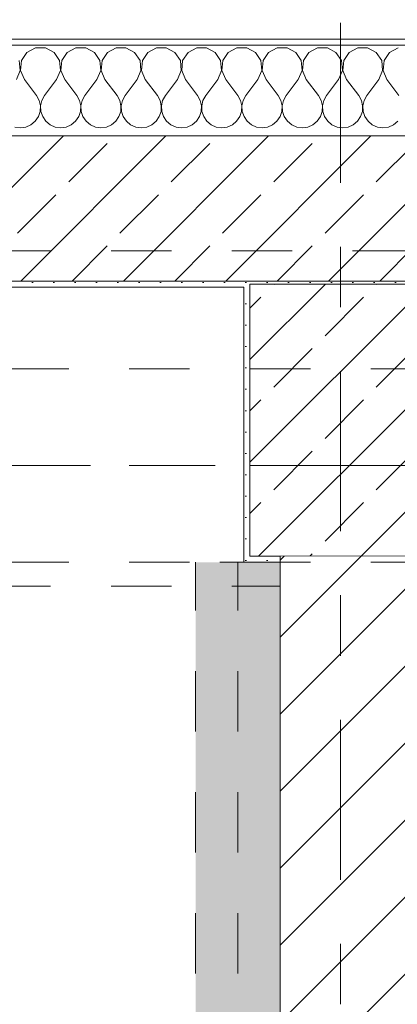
# Model space of a CAD drawing. Header units: metres. Extents: x -3.6 to 84.5, y -11 to 16.8.
# Tile 283 of 656: x 21.6 to 22.2, y 12.3 to 13.9. Entities that reach past the tile are written whole.
import ezdxf

# ---------------------------------------------------------------- set-up
doc = ezdxf.new("R2010")
doc.units = ezdxf.units.M
doc.header["$MEASUREMENT"] = 0
for name, pattern in [('Achse', [0.2, 0.1, -0.05, 0, -0.05]), ('Strichlinie doppelt', [0.546806, 0.264583, -0.105833, 0.070556, -0.105833]), ('Untersicht', [0.1, 0.075, -0.025]), ('Wipeout_Contour', [1, 0, -1])]:
    doc.linetypes.add(name, pattern=pattern)
for name, color, linetype in [('152 - Bemaßung_ Beschriftung.Ausbau', 7, 'Continuous'), ('451 - Universal.Achsen Raster', 7, 'Continuous'), ('603 - Struktur.Bodenplatte_ Decke Roh', 7, 'Continuous'), ('604 - Struktur.Wand Aussen', 7, 'Continuous'), ('605 - Struktur.Wand Innen', 7, 'Continuous'), ('607 - Struktur.Stütze', 7, 'Continuous'), ('608 - Struktur.Träger', 7, 'Continuous'), ('612 - Struktur.Stahlbau', 7, 'Continuous'), ('650 - Abdeckung.Fußboden Aufbau', 7, 'Continuous'), ('Neubau_612 - Struktur.Stahlbau', 7, 'Continuous'), ('Neubau_653 - Abdeckung.TB Verkofferung', 7, 'Continuous')]:
    doc.layers.add(name, color=color, linetype=linetype)
doc.styles.add('ERSTELLTER_STIL_2', font='txt')
doc.dimstyles.new('ERSTELLTER_STIL__1', dxfattribs={"dimtxt": 0.1, "dimasz": 0.0532, "dimexe": 0.18, "dimexo": 0.0625, "dimgap": 0, "dimtad": 1, "dimzin": 0, "dimdsep": 46, "dimtxsty": 'ERSTELLTER_STIL_2', "dimblk": 'ARROWHEAD_2', "dimblk1": 'ARROWHEAD_2', "dimblk2": 'ARROWHEAD_2', "dimcen": 0.09, "dimse1": 1, "dimse2": 1, "dimclrd": 7, "dimclre": 7, "dimclrt": 7, "dimazin": 0, "dimtfac": 1, "dimtdec": 4, "dimtmove": 0, "dimatfit": 3, "dimfxl": 1, "dimtolj": 1, "dimtzin": 0, "dimarcsym": 0})
doc.dimstyles.new('ERSTELLTER_STIL__3', dxfattribs={"dimtxt": 0.1, "dimasz": 0.0532, "dimexe": 0.18, "dimexo": 0.0625, "dimgap": 0, "dimtad": 1, "dimtih": 1, "dimtoh": 1, "dimzin": 0, "dimdsep": 46, "dimtxsty": 'ERSTELLTER_STIL_2', "dimblk": 'ARROWHEAD_2', "dimblk1": 'ARROWHEAD_2', "dimblk2": 'ARROWHEAD_2', "dimcen": 0.09, "dimse1": 1, "dimse2": 1, "dimclrd": 7, "dimclre": 7, "dimclrt": 7, "dimazin": 0, "dimtfac": 1, "dimtdec": 4, "dimtmove": 0, "dimatfit": 3, "dimfxl": 1, "dimtolj": 1, "dimtzin": 0, "dimarcsym": 0})
pattern_1 = [(45, (0, 0), (-0.0848528, 0.0848528), []), (45, (-0.04243, 0.04243), (-0.0848528, 0.0848528), [0.09, -0.03])]
pattern_2 = [(45, (0, 0), (-0.01767767, 0.01767767), [0, -0.025])]

# ---------------------------------------------------------------- blocks, each defined once
blk = doc.blocks.new('*X38')
at = {"layer": '604 - Struktur.Wand Aussen', "color": 7, "linetype": 'Continuous', "lineweight": 5}
for p, q in [((21.6252, 13.8407), (21.6109, 13.833)), ((21.6415, 13.8407), (21.6252, 13.8407)), ((21.6558, 13.833), (21.6415, 13.8407)), ((21.6919, 13.8407), (21.6776, 13.833)), ((21.7081, 13.8407), (21.6919, 13.8407)), ((21.7224, 13.833), (21.7081, 13.8407)), ((21.7585, 13.8407), (21.7442, 13.833)), ((21.7748, 13.8407), (21.7585, 13.8407)), ((21.7891, 13.833), (21.7748, 13.8407)), ((21.8252, 13.8407), (21.8109, 13.833)), ((21.8415, 13.8407), (21.8252, 13.8407)), ((21.8558, 13.833), (21.8415, 13.8407)), ((21.8919, 13.8407), (21.8776, 13.833)), ((21.9081, 13.8407), (21.8919, 13.8407)), ((21.9224, 13.833), (21.9081, 13.8407)), ((21.9585, 13.8407), (21.9442, 13.833)), ((21.9748, 13.8407), (21.9585, 13.8407)), ((21.9891, 13.833), (21.9748, 13.8407)), ((22.0252, 13.8407), (22.0109, 13.833)), ((22.0415, 13.8407), (22.0252, 13.8407)), ((22.0558, 13.833), (22.0415, 13.8407)), ((22.0919, 13.8407), (22.0776, 13.833)), ((22.1081, 13.8407), (22.0919, 13.8407)), ((22.1224, 13.833), (22.1081, 13.8407)), ((22.1585, 13.8407), (22.1442, 13.833)), ((22.1748, 13.8407), (22.1585, 13.8407)), ((22.1891, 13.833), (22.1748, 13.8407)), ((22.2252, 13.8407), (22.2109, 13.833)), ((21.6109, 13.833), (21.6019, 13.8195)), ((21.6648, 13.8195), (21.6558, 13.833)), ((21.6776, 13.833), (21.6686, 13.8195)), ((21.7314, 13.8195), (21.7224, 13.833)), ((21.7442, 13.833), (21.7352, 13.8195)), ((21.7981, 13.8195), (21.7891, 13.833)), ((21.8109, 13.833), (21.8019, 13.8195)), ((21.8648, 13.8195), (21.8558, 13.833)), ((21.8776, 13.833), (21.8686, 13.8195)), ((21.9314, 13.8195), (21.9224, 13.833)), ((21.9442, 13.833), (21.9352, 13.8195)), ((21.9981, 13.8195), (21.9891, 13.833)), ((22.0109, 13.833), (22.0019, 13.8195)), ((22.0648, 13.8195), (22.0558, 13.833)), ((22.0776, 13.833), (22.0686, 13.8195)), ((22.1314, 13.8195), (22.1224, 13.833)), ((22.1442, 13.833), (22.1352, 13.8195)), ((22.1981, 13.8195), (22.1891, 13.833)), ((22.2109, 13.833), (22.2019, 13.8195)), ((21.5996, 13.8033), (21.5981, 13.8195)), ((21.6019, 13.8195), (21.6004, 13.8033)), ((21.6663, 13.8033), (21.6648, 13.8195)), ((21.6686, 13.8195), (21.667, 13.8033)), ((21.733, 13.8033), (21.7314, 13.8195)), ((21.7352, 13.8195), (21.7337, 13.8033)), ((21.7996, 13.8033), (21.7981, 13.8195)), ((21.8019, 13.8195), (21.8004, 13.8033)), ((21.8663, 13.8033), (21.8648, 13.8195)), ((21.8686, 13.8195), (21.867, 13.8033)), ((21.933, 13.8033), (21.9314, 13.8195)), ((21.9352, 13.8195), (21.9337, 13.8033)), ((21.9996, 13.8033), (21.9981, 13.8195)), ((22.0019, 13.8195), (22.0004, 13.8033)), ((22.0663, 13.8033), (22.0648, 13.8195)), ((22.0686, 13.8195), (22.067, 13.8033)), ((22.133, 13.8033), (22.1314, 13.8195)), ((22.1352, 13.8195), (22.1337, 13.8033)), ((22.1996, 13.8033), (22.1981, 13.8195)), ((22.2019, 13.8195), (22.2004, 13.8033)), ((21.5933, 13.7883), (21.5996, 13.8033)), ((21.6004, 13.8033), (21.6067, 13.7883)), ((21.66, 13.7883), (21.6663, 13.8033)), ((21.667, 13.8033), (21.6733, 13.7883)), ((21.7267, 13.7883), (21.733, 13.8033)), ((21.7337, 13.8033), (21.74, 13.7883)), ((21.7933, 13.7883), (21.7996, 13.8033)), ((21.8004, 13.8033), (21.8067, 13.7883)), ((21.86, 13.7883), (21.8663, 13.8033)), ((21.867, 13.8033), (21.8733, 13.7883)), ((21.9267, 13.7883), (21.933, 13.8033)), ((21.9337, 13.8033), (21.94, 13.7883)), ((21.9933, 13.7883), (21.9996, 13.8033)), ((22.0004, 13.8033), (22.0067, 13.7883)), ((22.06, 13.7883), (22.0663, 13.8033)), ((22.067, 13.8033), (22.0733, 13.7883)), ((22.1267, 13.7883), (22.133, 13.8033)), ((22.1337, 13.8033), (22.14, 13.7883)), ((22.1933, 13.7883), (22.1996, 13.8033)), ((22.2004, 13.8033), (22.2067, 13.7883)), ((21.6067, 13.7883), (21.6267, 13.7617)), ((21.66, 13.7883), (21.64, 13.7617)), ((21.6733, 13.7883), (21.6933, 13.7617)), ((21.7267, 13.7883), (21.7067, 13.7617)), ((21.74, 13.7883), (21.76, 13.7617)), ((21.7933, 13.7883), (21.7733, 13.7617)), ((21.8067, 13.7883), (21.8267, 13.7617)), ((21.86, 13.7883), (21.84, 13.7617)), ((21.8733, 13.7883), (21.8933, 13.7617)), ((21.9267, 13.7883), (21.9067, 13.7617)), ((21.94, 13.7883), (21.96, 13.7617)), ((21.9933, 13.7883), (21.9733, 13.7617)), ((22.0067, 13.7883), (22.0267, 13.7617)), ((22.06, 13.7883), (22.04, 13.7617)), ((22.0733, 13.7883), (22.0933, 13.7617)), ((22.1267, 13.7883), (22.1067, 13.7617)), ((22.14, 13.7883), (22.16, 13.7617)), ((22.1933, 13.7883), (22.1733, 13.7617)), ((22.2067, 13.7883), (22.2267, 13.7617)), ((21.6311, 13.7536), (21.6267, 13.7617)), ((21.64, 13.7617), (21.6355, 13.7536)), ((21.6978, 13.7536), (21.6933, 13.7617)), ((21.7067, 13.7617), (21.7022, 13.7536)), ((21.7645, 13.7536), (21.76, 13.7617)), ((21.7733, 13.7617), (21.7689, 13.7536)), ((21.8311, 13.7536), (21.8267, 13.7617)), ((21.84, 13.7617), (21.8355, 13.7536)), ((21.8978, 13.7536), (21.8933, 13.7617)), ((21.9067, 13.7617), (21.9022, 13.7536)), ((21.9645, 13.7536), (21.96, 13.7617)), ((21.9733, 13.7617), (21.9689, 13.7536)), ((22.0311, 13.7536), (22.0267, 13.7617)), ((22.04, 13.7617), (22.0355, 13.7536)), ((22.0978, 13.7536), (22.0933, 13.7617)), ((22.1067, 13.7617), (22.1022, 13.7536)), ((22.1645, 13.7536), (22.16, 13.7617)), ((22.1733, 13.7617), (22.1689, 13.7536)), ((21.6332, 13.7447), (21.6311, 13.7536)), ((21.6328, 13.7355), (21.6332, 13.7447)), ((21.6355, 13.7536), (21.6335, 13.7447)), ((21.6335, 13.7447), (21.6339, 13.7355)), ((21.6999, 13.7447), (21.6978, 13.7536)), ((21.6994, 13.7355), (21.6999, 13.7447)), ((21.7022, 13.7536), (21.7001, 13.7447)), ((21.7001, 13.7447), (21.7006, 13.7355)), ((21.7665, 13.7447), (21.7645, 13.7536)), ((21.7661, 13.7355), (21.7665, 13.7447)), ((21.7689, 13.7536), (21.7668, 13.7447)), ((21.7668, 13.7447), (21.7672, 13.7355)), ((21.8332, 13.7447), (21.8311, 13.7536)), ((21.8328, 13.7355), (21.8332, 13.7447)), ((21.8355, 13.7536), (21.8335, 13.7447)), ((21.8335, 13.7447), (21.8339, 13.7355)), ((21.8999, 13.7447), (21.8978, 13.7536)), ((21.8994, 13.7355), (21.8999, 13.7447)), ((21.9022, 13.7536), (21.9001, 13.7447)), ((21.9001, 13.7447), (21.9006, 13.7355)), ((21.9665, 13.7447), (21.9645, 13.7536)), ((21.9661, 13.7355), (21.9665, 13.7447)), ((21.9689, 13.7536), (21.9668, 13.7447)), ((21.9668, 13.7447), (21.9672, 13.7355)), ((22.0332, 13.7447), (22.0311, 13.7536)), ((22.0328, 13.7355), (22.0332, 13.7447)), ((22.0355, 13.7536), (22.0335, 13.7447)), ((22.0335, 13.7447), (22.0339, 13.7355)), ((22.0999, 13.7447), (22.0978, 13.7536)), ((22.0994, 13.7355), (22.0999, 13.7447)), ((22.1022, 13.7536), (22.1001, 13.7447)), ((22.1001, 13.7447), (22.1006, 13.7355)), ((22.1665, 13.7447), (22.1645, 13.7536)), ((22.1661, 13.7355), (22.1665, 13.7447)), ((22.1689, 13.7536), (22.1668, 13.7447)), ((22.1668, 13.7447), (22.1672, 13.7355)), ((21.6246, 13.7192), (21.6298, 13.7268)), ((21.6298, 13.7268), (21.6328, 13.7355)), ((21.6339, 13.7355), (21.6369, 13.7268)), ((21.6369, 13.7268), (21.6421, 13.7192)), ((21.6913, 13.7192), (21.6965, 13.7268)), ((21.6965, 13.7268), (21.6994, 13.7355)), ((21.7006, 13.7355), (21.7035, 13.7268)), ((21.7035, 13.7268), (21.7087, 13.7192)), ((21.7579, 13.7192), (21.7631, 13.7268)), ((21.7631, 13.7268), (21.7661, 13.7355)), ((21.7672, 13.7355), (21.7702, 13.7268)), ((21.7702, 13.7268), (21.7754, 13.7192)), ((21.8246, 13.7192), (21.8298, 13.7268)), ((21.8298, 13.7268), (21.8328, 13.7355)), ((21.8339, 13.7355), (21.8369, 13.7268)), ((21.8369, 13.7268), (21.8421, 13.7192)), ((21.8913, 13.7192), (21.8965, 13.7268)), ((21.8965, 13.7268), (21.8994, 13.7355)), ((21.9006, 13.7355), (21.9035, 13.7268)), ((21.9035, 13.7268), (21.9087, 13.7192)), ((21.9579, 13.7192), (21.9631, 13.7268)), ((21.9631, 13.7268), (21.9661, 13.7355)), ((21.9672, 13.7355), (21.9702, 13.7268)), ((21.9702, 13.7268), (21.9754, 13.7192)), ((22.0246, 13.7192), (22.0298, 13.7268)), ((22.0298, 13.7268), (22.0328, 13.7355)), ((22.0339, 13.7355), (22.0369, 13.7268)), ((22.0369, 13.7268), (22.0421, 13.7192)), ((22.0913, 13.7192), (22.0965, 13.7268)), ((22.0965, 13.7268), (22.0994, 13.7355)), ((22.1006, 13.7355), (22.1035, 13.7268)), ((22.1035, 13.7268), (22.1087, 13.7192)), ((22.1579, 13.7192), (22.1631, 13.7268)), ((22.1631, 13.7268), (22.1661, 13.7355)), ((22.1672, 13.7355), (22.1702, 13.7268)), ((22.1702, 13.7268), (22.1754, 13.7192)), ((21.5909, 13.7096), (21.6, 13.7083)), ((21.6, 13.7083), (21.6091, 13.7096)), ((21.6091, 13.7096), (21.6175, 13.7133)), ((21.6175, 13.7133), (21.6246, 13.7192)), ((21.6421, 13.7192), (21.6491, 13.7133)), ((21.6491, 13.7133), (21.6576, 13.7096)), ((21.6576, 13.7096), (21.6667, 13.7083)), ((21.6667, 13.7083), (21.6758, 13.7096)), ((21.6758, 13.7096), (21.6842, 13.7133)), ((21.6842, 13.7133), (21.6913, 13.7192)), ((21.7087, 13.7192), (21.7158, 13.7133)), ((21.7158, 13.7133), (21.7242, 13.7096)), ((21.7242, 13.7096), (21.7333, 13.7083)), ((21.7333, 13.7083), (21.7424, 13.7096)), ((21.7424, 13.7096), (21.7509, 13.7133)), ((21.7509, 13.7133), (21.7579, 13.7192)), ((21.7754, 13.7192), (21.7825, 13.7133)), ((21.7825, 13.7133), (21.7909, 13.7096)), ((21.7909, 13.7096), (21.8, 13.7083)), ((21.8, 13.7083), (21.8091, 13.7096)), ((21.8091, 13.7096), (21.8175, 13.7133)), ((21.8175, 13.7133), (21.8246, 13.7192)), ((21.8421, 13.7192), (21.8491, 13.7133)), ((21.8491, 13.7133), (21.8576, 13.7096)), ((21.8576, 13.7096), (21.8667, 13.7083)), ((21.8667, 13.7083), (21.8758, 13.7096)), ((21.8758, 13.7096), (21.8842, 13.7133)), ((21.8842, 13.7133), (21.8913, 13.7192)), ((21.9087, 13.7192), (21.9158, 13.7133)), ((21.9158, 13.7133), (21.9242, 13.7096)), ((21.9242, 13.7096), (21.9333, 13.7083)), ((21.9333, 13.7083), (21.9424, 13.7096)), ((21.9424, 13.7096), (21.9509, 13.7133)), ((21.9509, 13.7133), (21.9579, 13.7192)), ((21.9754, 13.7192), (21.9825, 13.7133)), ((21.9825, 13.7133), (21.9909, 13.7096)), ((21.9909, 13.7096), (22, 13.7083)), ((22, 13.7083), (22.0091, 13.7096)), ((22.0091, 13.7096), (22.0175, 13.7133)), ((22.0175, 13.7133), (22.0246, 13.7192)), ((22.0421, 13.7192), (22.0491, 13.7133)), ((22.0491, 13.7133), (22.0576, 13.7096)), ((22.0576, 13.7096), (22.0667, 13.7083)), ((22.0667, 13.7083), (22.0758, 13.7096)), ((22.0758, 13.7096), (22.0842, 13.7133)), ((22.0842, 13.7133), (22.0913, 13.7192)), ((22.1087, 13.7192), (22.1158, 13.7133)), ((22.1158, 13.7133), (22.1242, 13.7096)), ((22.1242, 13.7096), (22.1333, 13.7083)), ((22.1333, 13.7083), (22.1424, 13.7096)), ((22.1424, 13.7096), (22.1509, 13.7133)), ((22.1509, 13.7133), (22.1579, 13.7192)), ((22.1754, 13.7192), (22.1825, 13.7133)), ((22.1825, 13.7133), (22.1909, 13.7096)), ((22.1909, 13.7096), (22.2, 13.7083)), ((22.2, 13.7083), (22.2091, 13.7096)), ((22.2091, 13.7096), (22.2175, 13.7133)), ((22.2175, 13.7133), (22.2246, 13.7192))]:
    blk.add_line(p, q, dxfattribs=at)
blk = doc.blocks.new('*D334')
at = {"layer": '152 - Bemaßung_ Beschriftung.Ausbau', "color": 7, "linetype": 'Continuous', "lineweight": 5}
for p, q in [((21.54, 14.8025), (21.54, 14.9075)), ((19.1602, 14.89), (19.1198, 14.82)), ((21.5602, 14.89), (21.5198, 14.82)), ((19.14, 14.855), (21.54, 14.855)), ((21.54, 14.855), (22.74, 14.855))]:
    blk.add_line(p, q, dxfattribs=at)
at = {"layer": '152 - Bemaßung_ Beschriftung.Ausbau', "color": 7, "lineweight": 5, "char_height": 0.1, "attachment_point": 7, "style": 'ERSTELLTER_STIL_2'}
for s, insert in [('\\A1;{\\pql;\\fArial|b0|i0|c0|p38;2,40}', (20.207, 14.875)), ('\\A1;{\\pql;\\fArial|b0|i0|c0|p38;2,01}', (20.207, 14.735))]:
    blk.add_mtext(s, dxfattribs=dict(at, insert=insert))
blk = doc.blocks.new('ARROWHEAD_2')
at = {"color": 0, "linetype": 'Continuous', "lineweight": 0}
for p, q in [((-0.378, -0.655), (0.378, 0.655)), ((0, 0), (-1, 0))]:
    blk.add_line(p, q, dxfattribs=at)
blk = doc.blocks.new('*D335')
at = {"layer": '152 - Bemaßung_ Beschriftung.Ausbau', "color": 7, "linetype": 'Continuous', "lineweight": 5}
for p, q in [((22.74, 14.8025), (22.74, 14.9075)), ((21.5602, 14.89), (21.5198, 14.82)), ((22.7602, 14.89), (22.7198, 14.82)), ((21.54, 14.855), (22.74, 14.855)), ((22.74, 14.855), (25.14, 14.855))]:
    blk.add_line(p, q, dxfattribs=at)
at = {"layer": '152 - Bemaßung_ Beschriftung.Ausbau', "color": 7, "lineweight": 5, "insert": (22.007, 14.875), "char_height": 0.1, "attachment_point": 7, "style": 'ERSTELLTER_STIL_2'}
blk.add_mtext('\\A1;{\\pql;\\fArial|b0|i0|c0|p38;1,20}', dxfattribs=at)
blk = doc.blocks.new('*D372')
at = {"layer": '152 - Bemaßung_ Beschriftung.Ausbau', "color": 7, "linetype": 'Continuous', "lineweight": 5}
for p, q in [((18.6, 15.3025), (18.6, 15.4075)), ((22.03, 15.3025), (22.03, 15.4075)), ((18.6202, 15.39), (18.5798, 15.32)), ((22.0502, 15.39), (22.0098, 15.32)), ((18.48, 15.355), (18.6, 15.355)), ((18.6, 15.355), (22.03, 15.355)), ((22.03, 15.355), (22.25, 15.355))]:
    blk.add_line(p, q, dxfattribs=at)
at = {"layer": '152 - Bemaßung_ Beschriftung.Ausbau', "color": 7, "lineweight": 5, "insert": (20.182, 15.375), "char_height": 0.1, "attachment_point": 7, "style": 'ERSTELLTER_STIL_2'}
blk.add_mtext('\\A1;{\\pql;\\fArial|b0|i0|c0|p38;3,43}', dxfattribs=at)
blk = doc.blocks.new('*D373')
at = {"layer": '152 - Bemaßung_ Beschriftung.Ausbau', "color": 7, "linetype": 'Continuous', "lineweight": 5}
for p, q in [((22.25, 15.3025), (22.25, 15.4075)), ((22.0502, 15.39), (22.0098, 15.32)), ((22.2702, 15.39), (22.2298, 15.32)), ((22.03, 15.355), (22.25, 15.355)), ((22.25, 15.355), (25.66, 15.355))]:
    blk.add_line(p, q, dxfattribs=at)
at = {"layer": '152 - Bemaßung_ Beschriftung.Ausbau', "color": 7, "lineweight": 5, "insert": (22.0641, 15.375), "char_height": 0.1, "attachment_point": 7, "style": 'ERSTELLTER_STIL_2'}
blk.add_mtext('\\A1;{\\pql;\\fArial|b0|i0|c0|p38;22}', dxfattribs=at)
blk = doc.blocks.new('*D408')
at = {"layer": '152 - Bemaßung_ Beschriftung.Ausbau', "color": 7, "linetype": 'Continuous', "lineweight": 5}
for p, q in [((18.68, 15.8025), (18.68, 15.9075)), ((18.4002, 15.89), (18.3598, 15.82)), ((18.7002, 15.89), (18.6598, 15.82)), ((18.38, 15.855), (18.68, 15.855)), ((18.68, 15.855), (21.98, 15.855))]:
    blk.add_line(p, q, dxfattribs=at)
at = {"layer": '152 - Bemaßung_ Beschriftung.Ausbau', "color": 7, "lineweight": 5, "insert": (18.4541, 15.875), "char_height": 0.1, "attachment_point": 7, "style": 'ERSTELLTER_STIL_2'}
blk.add_mtext('\\A1;{\\pql;\\fArial|b0|i0|c0|p38;30}', dxfattribs=at)
blk = doc.blocks.new('*D409')
at = {"layer": '152 - Bemaßung_ Beschriftung.Ausbau', "color": 7, "linetype": 'Continuous', "lineweight": 5}
for p, q in [((21.98, 15.8025), (21.98, 15.9075)), ((18.7002, 15.89), (18.6598, 15.82)), ((22.0002, 15.89), (21.9598, 15.82)), ((18.68, 15.855), (21.98, 15.855)), ((21.98, 15.855), (22.28, 15.855))]:
    blk.add_line(p, q, dxfattribs=at)
at = {"layer": '152 - Bemaßung_ Beschriftung.Ausbau', "color": 7, "lineweight": 5, "insert": (20.197, 15.875), "char_height": 0.1, "attachment_point": 7, "style": 'ERSTELLTER_STIL_2'}
blk.add_mtext('\\A1;{\\pql;\\fArial|b0|i0|c0|p38;3,30}', dxfattribs=at)
blk = doc.blocks.new('*D410')
at = {"layer": '152 - Bemaßung_ Beschriftung.Ausbau', "color": 7, "linetype": 'Continuous', "lineweight": 5}
for p, q in [((22.28, 15.8025), (22.28, 15.9075)), ((22.0002, 15.89), (21.9598, 15.82)), ((22.3002, 15.89), (22.2598, 15.82)), ((21.98, 15.855), (22.28, 15.855)), ((22.28, 15.855), (25.58, 15.855))]:
    blk.add_line(p, q, dxfattribs=at)
at = {"layer": '152 - Bemaßung_ Beschriftung.Ausbau', "color": 7, "lineweight": 5, "insert": (22.0541, 15.875), "char_height": 0.1, "attachment_point": 7, "style": 'ERSTELLTER_STIL_2'}
blk.add_mtext('\\A1;{\\pql;\\fArial|b0|i0|c0|p38;30}', dxfattribs=at)
blk = doc.blocks.new('*D463')
at = {"layer": '152 - Bemaßung_ Beschriftung.Ausbau', "color": 7, "linetype": 'Continuous', "lineweight": 5}
for p, q in [((-1.175, 13.695), (-1.175, 13.845)), ((-1.21, 13.7152), (-1.14, 13.6748))]:
    blk.add_line(p, q, dxfattribs=at)
blk = doc.blocks.new('*D464')
at = {"layer": '152 - Bemaßung_ Beschriftung.Ausbau', "color": 7, "linetype": 'Continuous', "lineweight": 5}
for p, q in [((-1.175, 13.845), (-1.175, 13.8792)), ((-1.14, 13.8248), (-1.21, 13.8652)), ((-1.1225, 13.845), (-1.2275, 13.845)), ((-1.175, 13.695), (-1.175, 13.845)), ((-1.21, 13.7152), (-1.14, 13.6748))]:
    blk.add_line(p, q, dxfattribs=at)
blk = doc.blocks.new('*D476')
at = {"layer": '152 - Bemaßung_ Beschriftung.Ausbau', "color": 7, "linetype": 'Continuous', "lineweight": 5}
for p, q in [((-2.175, 13.455), (-2.175, 13.695)), ((-2.21, 13.4752), (-2.14, 13.4348)), ((-2.14, 13.4298), (-2.21, 13.4702)), ((-2.1225, 13.455), (-2.2275, 13.455)), ((-2.175, 13.45), (-2.175, 13.455))]:
    blk.add_line(p, q, dxfattribs=at)
blk = doc.blocks.new('*D477')
at = {"layer": '152 - Bemaßung_ Beschriftung.Ausbau', "color": 7, "linetype": 'Continuous', "lineweight": 5}
for p, q in [((-2.175, 13.695), (-2.175, 13.845)), ((-2.21, 13.7152), (-2.14, 13.6748)), ((-2.1225, 13.695), (-2.2275, 13.695)), ((-2.175, 13.455), (-2.175, 13.695)), ((-2.21, 13.4752), (-2.14, 13.4348)), ((-2.14, 13.4298), (-2.21, 13.4702))]:
    blk.add_line(p, q, dxfattribs=at)
at = {"layer": '152 - Bemaßung_ Beschriftung.Ausbau', "color": 7, "lineweight": 5, "insert": (-2.195, 13.4991), "char_height": 0.1, "attachment_point": 7, "rotation": 90, "style": 'ERSTELLTER_STIL_2'}
blk.add_mtext('\\A1;{\\pql;\\fArial|b0|i0|c0|p38;24}', dxfattribs=at)
blk = doc.blocks.new('*D478')
at = {"layer": '152 - Bemaßung_ Beschriftung.Ausbau', "color": 7, "linetype": 'Continuous', "lineweight": 5}
for p, q in [((-2.175, 13.695), (-2.175, 13.845)), ((-2.21, 13.7152), (-2.14, 13.6748))]:
    blk.add_line(p, q, dxfattribs=at)
blk = doc.blocks.new('*D479')
at = {"layer": '152 - Bemaßung_ Beschriftung.Ausbau', "color": 7, "linetype": 'Continuous', "lineweight": 5}
for p, q in [((-2.175, 13.845), (-2.175, 13.8792)), ((-2.14, 13.8248), (-2.21, 13.8652)), ((-2.1225, 13.845), (-2.2275, 13.845)), ((-2.175, 13.695), (-2.175, 13.845)), ((-2.21, 13.7152), (-2.14, 13.6748))]:
    blk.add_line(p, q, dxfattribs=at)
at = {"layer": '152 - Bemaßung_ Beschriftung.Ausbau', "color": 7, "lineweight": 5, "insert": (-2.195, 13.8652), "char_height": 0.1, "attachment_point": 7, "rotation": 90, "style": 'ERSTELLTER_STIL_2'}
blk.add_mtext('\\A1;{\\pql;\\fArial|b0|i0|c0|p38;15}', dxfattribs=at)
blk = doc.blocks.new('*D648')
at = {"layer": '152 - Bemaßung_ Beschriftung.Ausbau', "color": 7, "linetype": 'Continuous', "lineweight": 5}
for p, q in [((-1.675, 13.455), (-1.675, 13.695)), ((-1.71, 13.4752), (-1.64, 13.4348)), ((-1.6225, 13.455), (-1.7275, 13.455)), ((-1.675, 0.245), (-1.675, 13.455)), ((-1.71, 0.2652), (-1.64, 0.2248)), ((-1.6225, 0.245), (-1.7275, 0.245)), ((-1.675, 0.005), (-1.675, 0.245))]:
    blk.add_line(p, q, dxfattribs=at)
at = {"layer": '152 - Bemaßung_ Beschriftung.Ausbau', "color": 7, "lineweight": 5, "insert": (-1.695, 6.679), "char_height": 0.1, "attachment_point": 7, "rotation": 90, "style": 'ERSTELLTER_STIL_2'}
blk.add_mtext('\\A1;{\\pql;\\fArial|b0|i0|c0|p38;13,21}', dxfattribs=at)
blk = doc.blocks.new('*D649')
at = {"layer": '152 - Bemaßung_ Beschriftung.Ausbau', "color": 7, "linetype": 'Continuous', "lineweight": 5}
for p, q in [((-1.675, 13.695), (-1.675, 13.845)), ((-1.71, 13.7152), (-1.64, 13.6748)), ((-1.6225, 13.695), (-1.7275, 13.695)), ((-1.675, 13.455), (-1.675, 13.695)), ((-1.71, 13.4752), (-1.64, 13.4348))]:
    blk.add_line(p, q, dxfattribs=at)
at = {"layer": '152 - Bemaßung_ Beschriftung.Ausbau', "color": 7, "lineweight": 5, "insert": (-1.695, 13.4991), "char_height": 0.1, "attachment_point": 7, "rotation": 90, "style": 'ERSTELLTER_STIL_2'}
blk.add_mtext('\\A1;{\\pql;\\fArial|b0|i0|c0|p38;24}', dxfattribs=at)
blk = doc.blocks.new('*D650')
at = {"layer": '152 - Bemaßung_ Beschriftung.Ausbau', "color": 7, "linetype": 'Continuous', "lineweight": 5}
for p, q in [((-1.675, 13.695), (-1.675, 13.845)), ((-1.71, 13.7152), (-1.64, 13.6748))]:
    blk.add_line(p, q, dxfattribs=at)
blk = doc.blocks.new('*D651')
at = {"layer": '152 - Bemaßung_ Beschriftung.Ausbau', "color": 7, "linetype": 'Continuous', "lineweight": 5}
for p, q in [((-1.675, 13.845), (-1.675, 13.8792)), ((-1.64, 13.8248), (-1.71, 13.8652)), ((-1.6225, 13.845), (-1.7275, 13.845)), ((-1.675, 13.695), (-1.675, 13.845)), ((-1.71, 13.7152), (-1.64, 13.6748))]:
    blk.add_line(p, q, dxfattribs=at)
at = {"layer": '152 - Bemaßung_ Beschriftung.Ausbau', "color": 7, "lineweight": 5, "insert": (-1.695, 13.8652), "char_height": 0.1, "attachment_point": 7, "rotation": 90, "style": 'ERSTELLTER_STIL_2'}
blk.add_mtext('\\A1;{\\pql;\\fArial|b0|i0|c0|p38;15}', dxfattribs=at)

msp = doc.modelspace()

# ---------------------------------------------------------------- hatches: boundary and pattern name
at = {"layer": '604 - Struktur.Wand Aussen', "linetype": 'Continuous', "lineweight": 0, "true_color": 0x000000}
h = msp.add_hatch(dxfattribs=at)
h.set_pattern_fill('Verputz_0001', color=18, style=0, pattern_type=2)
h.set_pattern_definition([(0, (0, 0), (0, 0.08660254), [0, -0.05]), (0, (0.025, 0.0433), (0, 0.08660254), [0, -0.05])])
h.paths.add_polyline_path([(21.45, 13.845), (22.83, 13.845), (22.83, 13.855), (21.45, 13.855)])
h = msp.add_hatch(dxfattribs=at)
h.set_pattern_fill('Beton__Stahlbeton_0001', color=18, style=0, pattern_type=2)
h.set_pattern_definition(pattern_1)
h.paths.add_polyline_path([(21.48, 13.695), (21.48, 13.575), (21.54, 13.575), (21.54, 13.505), (21.54, 13.455), (22.74, 13.455), (22.74, 13.505), (22.74, 13.575), (22.8, 13.575), (22.8, 13.695)])
h = msp.add_hatch(dxfattribs=at)
h.set_pattern_fill('Gips_0001', color=18, style=0, pattern_type=2)
h.set_pattern_definition(pattern_2)
h.paths.add_polyline_path([(21.54, 13.445), (21.97, 13.445), (21.97, 13.455), (21.54, 13.455)])
at = {"layer": '607 - Struktur.Stütze', "linetype": 'Continuous', "lineweight": 0, "true_color": 0x000000}
h = msp.add_hatch(dxfattribs=at)
h.set_pattern_fill('Gips_0001', color=18, style=0, pattern_type=2)
h.set_pattern_definition(pattern_2)
h.paths.add_polyline_path([(21.97, 13.455), (21.97, 13.445), (21.98, 13.445), (21.98, 13.45), (22.28, 13.45), (22.28, 13.445), (22.29, 13.445), (22.29, 13.455)])
h = msp.add_hatch(dxfattribs=at)
h.set_pattern_fill('Beton__Stahlbeton_0001', color=18, style=0, pattern_type=2)
h.set_pattern_definition(pattern_1)
h.paths.add_polyline_path([(21.98, 13), (22.28, 13), (22.28, 13.45), (21.98, 13.45)])
h = msp.add_hatch(dxfattribs=at)
h.set_pattern_fill('Gips_0001', color=18, style=0, pattern_type=2)
h.set_pattern_definition(pattern_2)
h.paths.add_polyline_path([(21.98, 13.445), (21.97, 13.445), (21.97, 12.99), (22.03, 12.99), (22.03, 13), (21.98, 13)])

# ---------------------------------------------------------------- linework, layer by layer
at = {"layer": '451 - Universal.Achsen Raster', "color": 160, "linetype": 'Strichlinie doppelt', "lineweight": 9, "true_color": 0x3232ff}
msp.add_line((64.935, 13.15), (-3.175, 13.15), dxfattribs=at)
at = {"layer": '603 - Struktur.Bodenplatte_ Decke Roh', "color": 7, "linetype": 'Continuous', "lineweight": 18, "flags": 128}
msp.add_lwpolyline([(62.275, 0.005), (62.275, 13.695), (50.78, 13.695), (50.78, 13), (50.84, 13), (50.84, 8.585), (49.03, 8.585), (49.03, 8.725), (47.41, 8.725), (47.41, 13), (47.48, 13), (47.48, 13.695), (14.78, 13.695), (14.78, 13), (14.84, 13), (14.84, 8.585), (13.03, 8.585), (13.03, 8.725), (11.41, 8.725), (11.41, 13), (11.48, 13), (11.48, 13.695), (-0.015, 13.695), (-0.015, 0.005)], dxfattribs=at)
at = {"layer": '604 - Struktur.Wand Aussen', "color": 7, "linetype": 'Continuous', "lineweight": 5}
msp.add_line((22.8, 13.845), (21.48, 13.845), dxfattribs=at)
at = {"layer": '604 - Struktur.Wand Aussen', "color": 7, "linetype": 'Continuous', "lineweight": 13}
for p, q in [((22.8, 13.695), (21.48, 13.695)), ((21.54, 13.455), (22.74, 13.455))]:
    msp.add_line(p, q, dxfattribs=at)
at = {"layer": '604 - Struktur.Wand Aussen', "color": 7, "linetype": 'Continuous', "lineweight": 5, "flags": 128}
for points in [[(22.83, 13.855), (21.45, 13.855)], [(21.54, 13.445), (21.97, 13.445)]]:
    msp.add_lwpolyline(points, dxfattribs=at)
at = {"layer": '607 - Struktur.Stütze', "color": 7, "linetype": 'Continuous', "lineweight": 13, "flags": 128}
msp.add_lwpolyline([(21.98, 13), (22.28, 13), (22.28, 13.45), (21.98, 13.45)], close=True, dxfattribs=at)
at = {"layer": '607 - Struktur.Stütze', "color": 7, "linetype": 'Continuous', "lineweight": 5, "flags": 128}
msp.add_lwpolyline([(21.97, 13.445), (21.97, 12.99), (22.03, 12.99)], dxfattribs=at)
at = {"layer": '608 - Struktur.Träger', "color": 7, "linetype": 'Untersicht', "lineweight": 13}
msp.add_line((14.78, 13.31), (47.48, 13.31), dxfattribs=at)
at = {"layer": '608 - Struktur.Träger', "color": 7, "linetype": 'Achse', "lineweight": 9}
msp.add_line((14.78, 13.15), (47.48, 13.15), dxfattribs=at)
at = {"layer": '650 - Abdeckung.Fußboden Aufbau', "color": 7, "linetype": 'Continuous', "lineweight": 13, "flags": 128}
msp.add_lwpolyline([(18.6, 8.51), (18.69, 8.51), (18.69, 8.22), (21.8175, 8.22), (21.8175, 8.97), (22.03, 8.97), (22.03, 12.99), (21.97, 12.99), (21.97, 13.445), (18.69, 13.445), (18.69, 12.99), (18.6, 12.99)], close=True, dxfattribs=at)
at = {"layer": 'Neubau_612 - Struktur.Stahlbau', "color": 1, "linetype": 'Untersicht', "lineweight": 13}
msp.add_line((21.89, 8.51), (21.89, 12.99), dxfattribs=at)
at = {"layer": 'Neubau_612 - Struktur.Stahlbau', "color": 1, "linetype": 'Achse', "lineweight": 9}
msp.add_line((21.96, 8.51), (21.96, 12.99), dxfattribs=at)
at = {"layer": 'Neubau_653 - Abdeckung.TB Verkofferung', "color": 1, "linetype": 'Untersicht', "lineweight": 9}
for p, q in [((15.15, 13.505), (25.66, 13.505)), ((15.15, 12.9505), (25.66, 12.9505))]:
    msp.add_line(p, q, dxfattribs=at)

# ---------------------------------------------------------------- block references
at = {"layer": '604 - Struktur.Wand Aussen', "color": 7, "lineweight": 18}
msp.add_blockref('*X38', (0, 0), dxfattribs=at)

# ---------------------------------------------------------------- dimensions: what is measured, and where the dimension line sits
at = {"layer": '152 - Bemaßung_ Beschriftung.Ausbau', "color": 7, "linetype": 'Continuous', "lineweight": 5}
for base, p1, p2, picture, middle in [((18.68, 15.855), (18.38, 13), (18.68, 13), '*D408', (18.5303, 15.925)), ((21.54, 14.855), (19.14, 13.575), (21.54, 13.575), '*D334', (20.3369, 14.925)), ((22.74, 14.855), (21.54, 13.575), (22.74, 13.575), '*D335', (22.1369, 14.925))]:
    dim = msp.add_linear_dim(base=base, p1=p1, p2=p2, dimstyle='ERSTELLTER_STIL__3', dxfattribs=at)
    dim.commit()
    dim.dimension.update_dxf_attribs({"geometry": picture, "text_midpoint": middle, "dimtype": 160})
for base, p1, p2, picture, middle in [((-2.175, 13.845), (31.13, 13.695), (-0.165, 13.845), '*D479', (-2.245, 13.9415)), ((-1.675, 13.845), (31.13, 13.695), (-0.165, 13.845), '*D651', (-1.745, 13.9415)), ((-1.175, 13.845), (31.13, 13.695), (-0.165, 13.845), '*D464', (-1.245, 13.5992)), ((-2.175, 13.695), (31.13, 13.455), (-0.015, 13.695), '*D477', (-2.245, 13.5753)), ((-2.175, 13.695), (-0.015, 13.695), (31.1300125, 13.695), '*D478', (-2.2450000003, 13.691853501)), ((-1.675, 13.695), (31.13, 13.455), (-0.015, 13.695), '*D649', (-1.745, 13.5753)), ((-1.675, 13.695), (-0.015, 13.695), (31.1300125, 13.695), '*D650', (-1.7450000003, 13.691853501)), ((-1.175, 13.695), (-0.015, 13.695), (31.1300125, 13.695), '*D463', (-1.2450000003, 13.691853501)), ((-2.175, 13.455), (0.37999, 13.44998), (31.13001, 13.455), '*D476', (-2.245, 13.47696))]:
    dim = msp.add_linear_dim(base=base, p1=p1, p2=p2, angle=90, dimstyle='ERSTELLTER_STIL__1', dxfattribs=at)
    dim.commit()
    dim.dimension.update_dxf_attribs({"geometry": picture, "text_midpoint": middle, "dimtype": 160, "text_rotation": 90})

# ---------------------------------------------------------------- next in the draw order: wipeouts: each hides what was drawn before it
at = {"color": 254, "linetype": 'Wipeout_Contour', "lineweight": 0, "ltscale": 98.788409}
msp.add_wipeout([(22.03, 13), (22.03, 8.585), (22.25, 8.585), (22.25, 13)], dxfattribs=at).dxf.layer = '605 - Struktur.Wand Innen'

# ---------------------------------------------------------------- next in the draw order: hatches: boundary and pattern name
at = {"layer": '605 - Struktur.Wand Innen', "linetype": 'Continuous', "lineweight": 0, "true_color": 0x000000}
h = msp.add_hatch(dxfattribs=at)
h.set_pattern_fill('MW_Ziegel_0001', color=18, style=0, pattern_type=2)
h.set_pattern_definition([(45, (0, 0), (-0.0636396, 0.0636396), [])])
h.paths.add_polyline_path([(22.03, 13), (22.03, 8.585), (22.25, 8.585), (22.25, 13)])
at = {"layer": '612 - Struktur.Stahlbau', "linetype": 'Continuous', "lineweight": 0, "true_color": 0x30307f}
msp.add_hatch(color=177, dxfattribs=at).paths.add_polyline_path([(21.89, 12.99), (22.03, 12.99), (22.03, 8.51), (21.89, 8.51)])

# ---------------------------------------------------------------- next in the draw order: linework, layer by layer
at = {"layer": '451 - Universal.Achsen Raster', "color": 160, "linetype": 'Strichlinie doppelt', "lineweight": 9, "true_color": 0x3232ff}
msp.add_line((22.13, -10.585), (22.13, 16.355), dxfattribs=at)
at = {"layer": '605 - Struktur.Wand Innen', "color": 7, "linetype": 'Continuous', "lineweight": 18, "flags": 128}
msp.add_lwpolyline([(22.03, 13), (22.03, 8.585)], dxfattribs=at)
at = {"layer": '608 - Struktur.Träger', "color": 7, "linetype": 'Untersicht', "lineweight": 13}
msp.add_line((14.78, 12.99), (47.48, 12.99), dxfattribs=at)
at = {"layer": 'Neubau_612 - Struktur.Stahlbau', "color": 1, "linetype": 'Untersicht', "lineweight": 13}
for p, q in [((22.03, 12.99), (21.89, 12.99)), ((22.03, 8.51), (22.03, 12.99))]:
    msp.add_line(p, q, dxfattribs=at)

# ---------------------------------------------------------------- next in the draw order: dimensions: what is measured, and where the dimension line sits
at = {"layer": '152 - Bemaßung_ Beschriftung.Ausbau', "color": 7, "linetype": 'Continuous', "lineweight": 5}
for base, p1, p2, picture, middle in [((21.98, 15.855), (18.68, 13), (21.98, 13), '*D409', (20.3268, 15.925)), ((22.28, 15.855), (21.98, 13), (22.28, 13), '*D410', (22.1303, 15.925)), ((22.03, 15.355), (18.6, 10.735), (22.03, 10.61), '*D372', (20.3119, 15.425)), ((22.25, 15.355), (22.03, 10.61), (22.25, 10.61), '*D373', (22.1403, 15.425))]:
    dim = msp.add_linear_dim(base=base, p1=p1, p2=p2, dimstyle='ERSTELLTER_STIL__3', dxfattribs=at)
    dim.commit()
    dim.dimension.update_dxf_attribs({"geometry": picture, "text_midpoint": middle, "dimtype": 160})
dim = msp.add_linear_dim(base=(-1.675, 13.455), p1=(22.1775, 0.245), p2=(31.13, 13.455), angle=90, dimstyle='ERSTELLTER_STIL__1', dxfattribs=at)
dim.commit()
dim.dimension.update_dxf_attribs({"geometry": '*D648', "text_midpoint": (-1.745, 6.847), "dimtype": 160, "text_rotation": 90})

doc.saveas('drawing.dxf')
